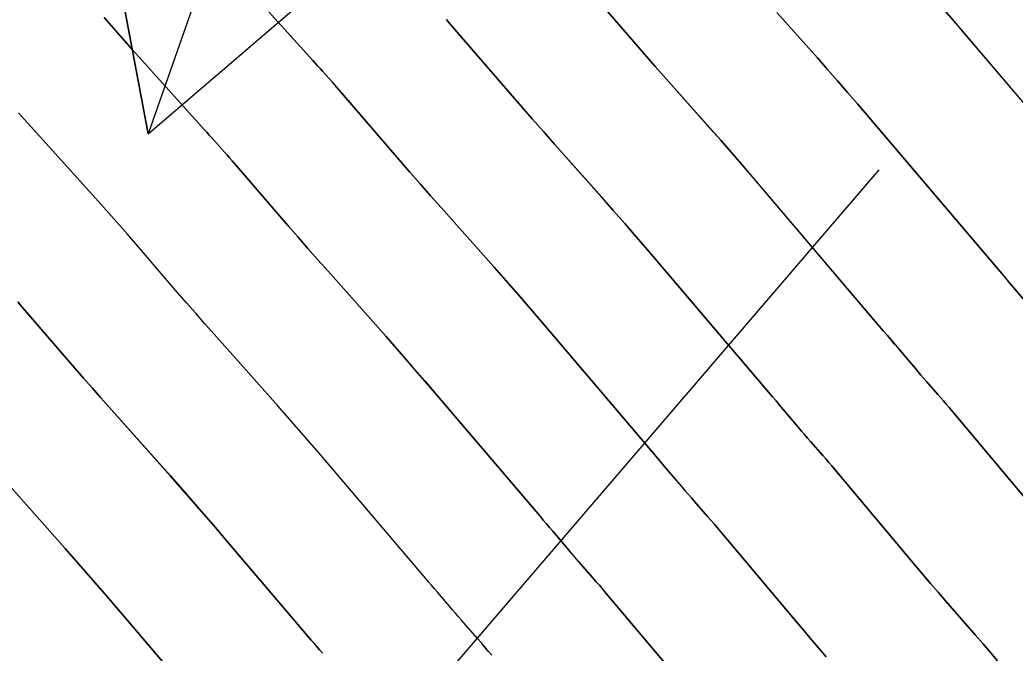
# Model space of a CAD drawing. Extents: x 954385 to 988206, y 1868364 to 1924553.
# Drawn here: x 955986.85 to 956010.35, y 1922907.52 to 1922922.47 of the extents above; entities that cross this region are included whole.
import ezdxf

# ---------------------------------------------------------------- set-up
doc = ezdxf.new("R2010")
doc.units = 0
for name, color, linetype in [('16', 7, 'Continuous'), ('26', 7, 'Continuous'), ('6', 7, 'Continuous'), ('7', 7, 'Continuous'), ('Default', 7, 'Continuous')]:
    doc.layers.add(name, color=color, linetype=linetype)

msp = doc.modelspace()

# ---------------------------------------------------------------- linework, layer by layer
at = {"layer": '16'}
for points in [[(956010.874, 1922910.837), (956008.786, 1922913.322), (956008.721, 1922913.399), (956008.655, 1922913.476), (956008.589, 1922913.552), (956008.523, 1922913.628), (956008.256, 1922913.932), (956008.19, 1922914.008), (956008.124, 1922914.085), (956008.058, 1922914.162), (956007.993, 1922914.239), (956007.591, 1922914.714), (956007.502, 1922914.819), (956007.413, 1922914.924), (956007.324, 1922915.029), (956007.235, 1922915.134), (956004.145, 1922918.762), (956003.894, 1922919.055), (956003.642, 1922919.347), (956003.388, 1922919.637), (956003.132, 1922919.926), (956002.107, 1922921.08), (956001.852, 1922921.368), (956001.597, 1922921.658), (956001.343, 1922921.949), (956001.091, 1922922.241), (955999.499, 1922924.088)], [(955992.424, 1922923.002), (955993.766, 1922921.511), (955993.822, 1922921.448), (955993.879, 1922921.385), (955993.936, 1922921.321), (955993.993, 1922921.258), (955994.22, 1922921.004), (955994.277, 1922920.94), (955994.333, 1922920.876), (955994.389, 1922920.812), (955994.445, 1922920.748), (955995.806, 1922919.169), (955996.052, 1922918.885), (955996.299, 1922918.602), (955996.547, 1922918.319), (955996.796, 1922918.038), (955998.04, 1922916.637), (955998.33, 1922916.31), (955998.618, 1922915.98), (955998.904, 1922915.649), (955999.189, 1922915.317), (956001.832, 1922912.213), (956001.912, 1922912.12), (956001.992, 1922912.026), (956002.071, 1922911.932), (956002.151, 1922911.838), (956002.477, 1922911.452), (956002.552, 1922911.364), (956002.628, 1922911.275), (956002.704, 1922911.187), (956002.78, 1922911.1), (956003.087, 1922910.75), (956003.163, 1922910.662), (956003.239, 1922910.574), (956003.315, 1922910.486), (956003.39, 1922910.397), (956005.138, 1922908.316), (956005.324, 1922908.096), (956005.511, 1922907.877), (956005.698, 1922907.658), (956005.887, 1922907.44)], [(956010.751, 1922915.632), (956010.311, 1922916.152), (956010.217, 1922916.263), (956010.124, 1922916.373), (956010.03, 1922916.484), (956009.936, 1922916.594), (956006.623, 1922920.484), (956006.389, 1922920.758), (956006.153, 1922921.03), (956005.916, 1922921.301), (956005.678, 1922921.57), (956004.722, 1922922.647)], [(956012.637, 1922918.054), (956009.101, 1922922.207), (956008.883, 1922922.46), (956008.665, 1922922.713)], [(955988.838, 1922922.525), (955989.059, 1922922.273), (955989.281, 1922922.021), (955989.503, 1922921.771), (955989.727, 1922921.521), (955991.2, 1922919.885), (955991.26, 1922919.818), (955991.32, 1922919.751), (955991.381, 1922919.684), (955991.441, 1922919.617), (955991.681, 1922919.348), (955991.741, 1922919.281), (955991.8, 1922919.214), (955991.859, 1922919.146), (955991.918, 1922919.078), (955993.186, 1922917.607), (955993.417, 1922917.34), (955993.65, 1922917.073), (955993.883, 1922916.808), (955994.118, 1922916.543), (955995.495, 1922914.993), (955995.801, 1922914.646), (955996.106, 1922914.297), (955996.41, 1922913.947), (955996.711, 1922913.595), (955999.131, 1922910.753), (955999.206, 1922910.665), (955999.281, 1922910.577), (955999.356, 1922910.488), (955999.431, 1922910.4), (955999.729, 1922910.047), (955999.804, 1922909.958), (955999.879, 1922909.871), (955999.955, 1922909.783), (956000.031, 1922909.696), (956000.369, 1922909.311), (956000.45, 1922909.218), (956000.531, 1922909.124), (956000.612, 1922909.029), (956000.692, 1922908.935), (956002.27, 1922907.056)], [(956009.929, 1922907.343), (956009.756, 1922907.547), (956009.582, 1922907.751), (956009.406, 1922907.953), (956008.702, 1922908.762), (956008.527, 1922908.964), (956008.352, 1922909.168), (956008.179, 1922909.372), (956008.006, 1922909.577), (956006.088, 1922911.859), (956006.018, 1922911.942), (956005.947, 1922912.025), (956005.876, 1922912.107), (956005.805, 1922912.189), (956005.518, 1922912.516), (956005.447, 1922912.598), (956005.376, 1922912.68), (956005.305, 1922912.763), (956005.235, 1922912.846), (956004.871, 1922913.276), (956004.787, 1922913.376), (956004.702, 1922913.475), (956004.618, 1922913.574), (956004.534, 1922913.673), (956001.667, 1922917.04), (956001.399, 1922917.352), (956001.13, 1922917.663), (956000.859, 1922917.973), (956000.586, 1922918.282), (955999.474, 1922919.533), (955999.211, 1922919.831), (955998.948, 1922920.13), (955998.687, 1922920.43), (955998.426, 1922920.731), (955996.972, 1922922.418), (955996.919, 1922922.479)], [(955997.994, 1922907.472), (955997.909, 1922907.573), (955997.823, 1922907.673), (955997.737, 1922907.773), (955997.651, 1922907.872), (955997.274, 1922908.302), (955997.202, 1922908.384), (955997.131, 1922908.466), (955997.061, 1922908.548), (955996.991, 1922908.631), (955996.711, 1922908.962), (955996.641, 1922909.045), (955996.571, 1922909.128), (955996.5, 1922909.21), (955996.43, 1922909.293), (955994.233, 1922911.872), (955993.915, 1922912.244), (955993.595, 1922912.614), (955993.273, 1922912.982), (955992.949, 1922913.349), (955991.439, 1922915.048), (955991.219, 1922915.296), (955991.001, 1922915.545), (955990.783, 1922915.795), (955990.566, 1922916.046), (955989.392, 1922917.408), (955989.329, 1922917.48), (955989.267, 1922917.551), (955989.204, 1922917.622), (955989.141, 1922917.693), (955988.888, 1922917.976), (955988.825, 1922918.046), (955988.762, 1922918.117), (955988.698, 1922918.188), (955988.635, 1922918.258), (955987.03, 1922920.041), (955986.821, 1922920.275)], [(955986.8, 1922915.813), (955986.865, 1922915.738), (955987.946, 1922914.484), (955988.148, 1922914.25), (955988.352, 1922914.017), (955988.556, 1922913.784), (955988.761, 1922913.553), (955990.403, 1922911.705), (955990.744, 1922911.319), (955991.083, 1922910.931), (955991.42, 1922910.541), (955991.755, 1922910.15), (955993.729, 1922907.833), (955993.794, 1922907.755), (955993.86, 1922907.678), (955993.925, 1922907.601), (955993.991, 1922907.524)], [(955986.082, 1922912.058), (955987.916, 1922909.993), (955988.245, 1922909.622), (955988.572, 1922909.248), (955988.896, 1922908.873), (955989.219, 1922908.496), (955991.028, 1922906.372)]]:
    msp.add_lwpolyline(points, dxfattribs=at)
at = {"layer": '26'}
for points in [[(956007.131, 1922968.928), (955989.878, 1922919.776), (955988.768, 1922925.672), (955989.878, 1922919.776), (955994.429, 1922923.685)], [(956007.131, 1922918.928), (955977.864, 1922884.829), (955978.972, 1922890.726), (955977.864, 1922884.829), (955983.525, 1922886.818)]]:
    msp.add_lwpolyline(points, dxfattribs=at)
at = {"layer": '6'}
msp.add_lwpolyline([(956005.887, 1922907.44), (956005.698, 1922907.658), (956005.51, 1922907.877), (956005.324, 1922908.096), (956005.138, 1922908.316), (956003.39, 1922910.397), (956003.315, 1922910.486), (956003.24, 1922910.575), (956003.164, 1922910.663), (956003.087, 1922910.75), (956002.781, 1922911.1), (956002.704, 1922911.188), (956002.628, 1922911.276), (956002.552, 1922911.364), (956002.477, 1922911.453), (956002.151, 1922911.838), (956002.071, 1922911.932), (956001.992, 1922912.026), (956001.912, 1922912.12), (956001.832, 1922912.214), (955999.189, 1922915.317), (955998.904, 1922915.649), (955998.618, 1922915.98), (955998.33, 1922916.309), (955998.04, 1922916.637), (955996.796, 1922918.038), (955996.547, 1922918.319), (955996.299, 1922918.602), (955996.052, 1922918.885), (955995.806, 1922919.169), (955994.446, 1922920.748), (955994.39, 1922920.813), (955994.334, 1922920.877), (955994.277, 1922920.941), (955994.221, 1922921.004), (955993.993, 1922921.258), (955993.937, 1922921.322), (955993.88, 1922921.385), (955993.823, 1922921.448), (955993.766, 1922921.512), (955992.423, 1922923.002)], dxfattribs=at)
at = {"layer": '7'}
for points in [[(955999.499, 1922924.088), (956001.091, 1922922.24), (956001.343, 1922921.949), (956001.597, 1922921.658), (956001.851, 1922921.368), (956002.107, 1922921.079), (956003.132, 1922919.925), (956003.387, 1922919.636), (956003.641, 1922919.346), (956003.894, 1922919.054), (956004.145, 1922918.761), (956007.235, 1922915.134), (956007.324, 1922915.029), (956007.413, 1922914.924), (956007.502, 1922914.82), (956007.591, 1922914.715), (956007.993, 1922914.239), (956008.058, 1922914.162), (956008.124, 1922914.085), (956008.19, 1922914.009), (956008.257, 1922913.933), (956008.523, 1922913.629), (956008.59, 1922913.553), (956008.656, 1922913.476), (956008.721, 1922913.399), (956008.786, 1922913.322), (956010.874, 1922910.837)], [(956004.722, 1922922.646), (956005.678, 1922921.57), (956005.916, 1922921.3), (956006.153, 1922921.029), (956006.388, 1922920.757), (956006.622, 1922920.484), (956009.936, 1922916.594), (956010.03, 1922916.484), (956010.123, 1922916.374), (956010.217, 1922916.263), (956010.311, 1922916.153), (956010.751, 1922915.632)], [(956008.665, 1922922.712), (956008.883, 1922922.46), (956009.1, 1922922.206), (956012.637, 1922918.055)], [(956002.27, 1922907.056), (956000.692, 1922908.935), (956000.612, 1922909.03), (956000.532, 1922909.124), (956000.451, 1922909.218), (956000.369, 1922909.311), (956000.032, 1922909.696), (955999.956, 1922909.783), (955999.88, 1922909.871), (955999.805, 1922909.959), (955999.73, 1922910.047), (955999.431, 1922910.4), (955999.356, 1922910.489), (955999.281, 1922910.577), (955999.206, 1922910.665), (955999.131, 1922910.753), (955996.711, 1922913.594), (955996.409, 1922913.946), (955996.106, 1922914.297), (955995.801, 1922914.646), (955995.494, 1922914.993), (955994.118, 1922916.543), (955993.883, 1922916.808), (955993.65, 1922917.073), (955993.418, 1922917.34), (955993.186, 1922917.607), (955991.919, 1922919.078), (955991.86, 1922919.146), (955991.801, 1922919.214), (955991.741, 1922919.282), (955991.681, 1922919.349), (955991.441, 1922919.617), (955991.381, 1922919.684), (955991.321, 1922919.751), (955991.261, 1922919.818), (955991.2, 1922919.885), (955989.726, 1922921.521), (955989.503, 1922921.771), (955989.28, 1922922.021), (955989.058, 1922922.272), (955988.837, 1922922.525)], [(955996.92, 1922922.479), (955996.972, 1922922.418), (955998.426, 1922920.731), (955998.687, 1922920.43), (955998.948, 1922920.13), (955999.211, 1922919.831), (955999.474, 1922919.533), (956000.586, 1922918.281), (956000.859, 1922917.973), (956001.13, 1922917.663), (956001.399, 1922917.352), (956001.667, 1922917.039), (956004.534, 1922913.674), (956004.618, 1922913.575), (956004.702, 1922913.475), (956004.787, 1922913.376), (956004.871, 1922913.277), (956005.235, 1922912.846), (956005.305, 1922912.763), (956005.376, 1922912.68), (956005.447, 1922912.598), (956005.519, 1922912.516), (956005.805, 1922912.19), (956005.877, 1922912.108), (956005.948, 1922912.025), (956006.018, 1922911.943), (956006.088, 1922911.86), (956008.006, 1922909.577), (956008.178, 1922909.372), (956008.352, 1922909.168), (956008.527, 1922908.964), (956008.702, 1922908.762), (956009.406, 1922907.953), (956009.581, 1922907.751), (956009.756, 1922907.547), (956009.929, 1922907.343)], [(955997.994, 1922907.473), (955997.909, 1922907.573), (955997.824, 1922907.673), (955997.738, 1922907.773), (955997.651, 1922907.872), (955997.274, 1922908.302), (955997.203, 1922908.384), (955997.132, 1922908.466), (955997.061, 1922908.548), (955996.991, 1922908.631), (955996.711, 1922908.962), (955996.641, 1922909.045), (955996.571, 1922909.128), (955996.5, 1922909.21), (955996.43, 1922909.293), (955994.233, 1922911.872), (955993.915, 1922912.244), (955993.595, 1922912.614), (955993.273, 1922912.982), (955992.949, 1922913.349), (955991.439, 1922915.048), (955991.22, 1922915.296), (955991.001, 1922915.545), (955990.783, 1922915.795), (955990.566, 1922916.045), (955989.392, 1922917.408), (955989.33, 1922917.48), (955989.268, 1922917.551), (955989.205, 1922917.622), (955989.142, 1922917.693), (955988.889, 1922917.976), (955988.825, 1922918.047), (955988.762, 1922918.117), (955988.698, 1922918.188), (955988.635, 1922918.258), (955987.03, 1922920.041), (955986.82, 1922920.274)], [(955993.991, 1922907.524), (955993.926, 1922907.601), (955993.86, 1922907.679), (955993.795, 1922907.756), (955993.729, 1922907.833), (955991.755, 1922910.15), (955991.42, 1922910.541), (955991.083, 1922910.931), (955990.744, 1922911.318), (955990.403, 1922911.704), (955988.761, 1922913.553), (955988.556, 1922913.784), (955988.352, 1922914.017), (955988.149, 1922914.25), (955987.946, 1922914.484), (955986.865, 1922915.738), (955986.8, 1922915.814)], [(955991.028, 1922906.373), (955989.219, 1922908.496), (955988.896, 1922908.873), (955988.572, 1922909.248), (955988.245, 1922909.621), (955987.917, 1922909.993), (955986.083, 1922912.058)]]:
    msp.add_lwpolyline(points, dxfattribs=at)
at = {"layer": 'Default'}
msp.add_arc((955068.332, 1922107.114), 1145.916, 31.460692, 46.414195, dxfattribs=at)

doc.saveas('drawing.dxf')
